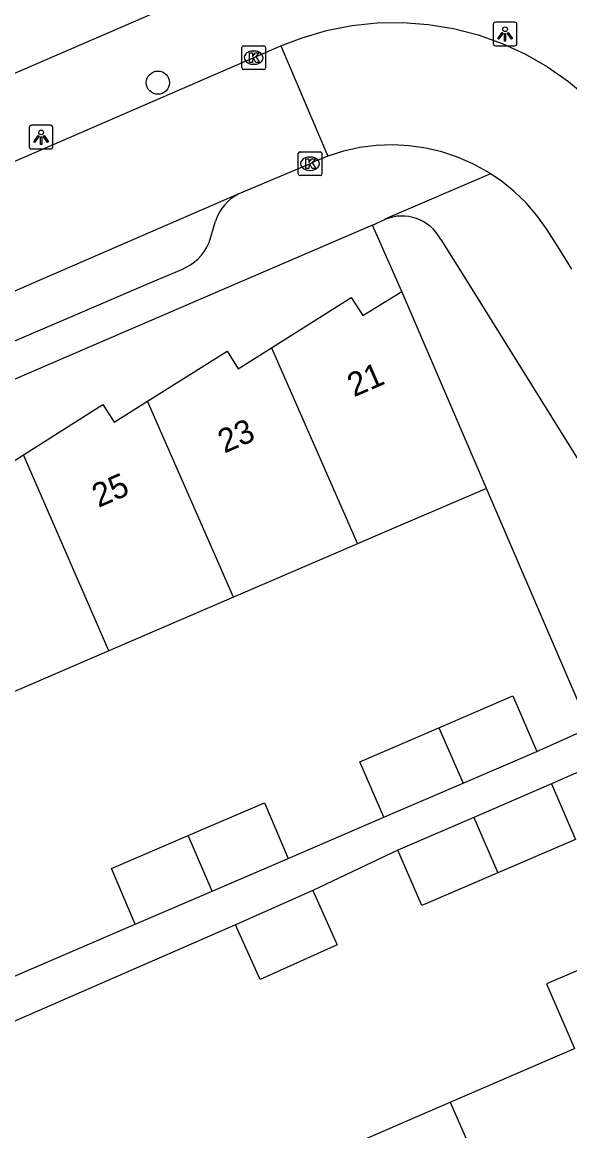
# Model space of a CAD drawing. Extents: x 159353 to 160616, y 385893 to 387321.
# Drawn here: x 159685.72 to 159708.78, y 386214.23 to 386260.93 of the extents above; entities that cross this region are included whole.
import ezdxf

# ---------------------------------------------------------------- set-up
doc = ezdxf.new("R2010")
doc.units = 0
for name, color, linetype in [('IMGEO_Boom', 7, 'Continuous'), ('IMGEO_Groenvoorziening', 7, 'Continuous'), ('IMGEO_Kolk', 7, 'Continuous'), ('IMGEO_Lichtpunt', 7, 'Continuous'), ('IMGEO_Pand', 7, 'Continuous'), ('IMGEO_Pand_nummerreeks', 7, 'Continuous'), ('IMGEO_Rijbaan_lokaal_open', 7, 'Continuous'), ('IMGEO_Voetpad_open', 7, 'Continuous')]:
    doc.layers.add(name, color=color, linetype=linetype)

msp = doc.modelspace()

# ---------------------------------------------------------------- linework, layer by layer
at = {"layer": 'IMGEO_Boom'}
msp.add_circle((159691.433, 386258.38), 0.489, dxfattribs=at)
at = {"layer": 'IMGEO_Groenvoorziening'}
for points in [[(159701.706, 386249.577), (159700.471, 386252.381)], [(159709.611, 386231.2), (159705.267, 386241.292)]]:
    msp.add_lwpolyline(points, dxfattribs=at)
at = {"layer": 'IMGEO_Kolk'}
for p, q in [((159694.966, 386259.007), (159694.966, 386259.859)), ((159695.041, 386259.933), (159695.893, 386259.933)), ((159695.454, 386259.713), (159695.479, 386259.713)), ((159695.967, 386259.859), (159695.967, 386259.007)), ((159695.893, 386258.933), (159695.041, 386258.933)), ((159695.477, 386259.153), (159695.452, 386259.153)), ((159697.339, 386254.541), (159697.339, 386255.393)), ((159697.414, 386255.467), (159698.266, 386255.467)), ((159697.827, 386255.247), (159697.852, 386255.247)), ((159698.34, 386255.393), (159698.34, 386254.541)), ((159697.85, 386254.687), (159697.825, 386254.687)), ((159698.266, 386254.467), (159697.414, 386254.467))]:
    msp.add_line(p, q, dxfattribs=at)
for points in [[(159694.966, 386259.007), (159694.966, 386259.859)], [(159695.041, 386259.933), (159695.893, 386259.933)], [(159695.967, 386259.859), (159695.967, 386259.007)], [(159695.287, 386259.633), (159695.41, 386259.633), (159695.41, 386259.482), (159695.54, 386259.633), (159695.704, 386259.633), (159695.558, 386259.482), (159695.711, 386259.233), (159695.559, 386259.233), (159695.474, 386259.397), (159695.41, 386259.33), (159695.41, 386259.233), (159695.287, 386259.233), (159695.287, 386259.633)], [(159695.893, 386258.933), (159695.041, 386258.933)], [(159697.339, 386254.541), (159697.339, 386255.393)], [(159697.414, 386255.467), (159698.266, 386255.467)], [(159697.66, 386255.167), (159697.783, 386255.167), (159697.783, 386255.016), (159697.913, 386255.167), (159698.077, 386255.167), (159697.931, 386255.016), (159698.084, 386254.767), (159697.932, 386254.767), (159697.847, 386254.931), (159697.783, 386254.864), (159697.783, 386254.767), (159697.66, 386254.767), (159697.66, 386255.167)], [(159698.34, 386255.393), (159698.34, 386254.541)], [(159698.266, 386254.467), (159697.414, 386254.467)]]:
    msp.add_lwpolyline(points, dxfattribs=at)
for centre, start, end in [((159695.043, 386259.857), 91.552, 178.448), ((159695.043, 386259.857), 91.552, 178.448), ((159695.891, 386259.857), 1.552, 88.448), ((159695.891, 386259.857), 1.552, 88.448), ((159695.043, 386259.009), 181.552, 268.448), ((159695.043, 386259.009), 181.552, 268.448), ((159695.891, 386259.009), 271.552, 358.448), ((159695.891, 386259.009), 271.552, 358.448), ((159697.416, 386255.391), 91.552, 178.448), ((159697.416, 386255.391), 91.552, 178.448), ((159698.264, 386255.391), 1.552, 88.448), ((159698.264, 386255.391), 1.552, 88.448), ((159697.416, 386254.543), 181.552, 268.448), ((159697.416, 386254.543), 181.552, 268.448), ((159698.264, 386254.543), 271.552, 358.448), ((159698.264, 386254.543), 271.552, 358.448)]:
    msp.add_arc(centre, 0.0765, start, end, dxfattribs=at)
for centre, major_axis, ratio, start_param, end_param in [((159695.453, 386259.433), (-0.387, 0.002), 0.722429, 4.712389, 7.853982), ((159695.478, 386259.433), (-0.39, 0.002), 0.717154, 1.570796, 4.712389), ((159697.826, 386254.967), (-0.387, 0.002), 0.722429, 4.712389, 7.853982), ((159697.851, 386254.967), (-0.39, 0.002), 0.717154, 1.570796, 4.712389)]:
    msp.add_ellipse(centre, major_axis=major_axis, ratio=ratio, start_param=start_param, end_param=end_param, dxfattribs=at)
at = {"layer": 'IMGEO_Lichtpunt'}
for p, q in [((159705.553, 386260.833), (159705.553, 386260.026)), ((159705.553, 386260.833), (159705.553, 386260.026)), ((159706.455, 386260.928), (159705.647, 386260.928)), ((159706.455, 386260.928), (159705.647, 386260.928)), ((159706.549, 386260.026), (159706.549, 386260.833)), ((159706.549, 386260.026), (159706.549, 386260.833)), ((159705.647, 386259.932), (159706.455, 386259.932)), ((159705.647, 386259.932), (159706.455, 386259.932)), ((159686.017, 386256.488), (159686.017, 386255.681)), ((159686.017, 386256.488), (159686.017, 386255.681)), ((159686.919, 386256.583), (159686.111, 386256.583)), ((159686.919, 386256.583), (159686.111, 386256.583)), ((159687.013, 386255.681), (159687.013, 386256.488)), ((159687.013, 386255.681), (159687.013, 386256.488)), ((159686.111, 386255.587), (159686.919, 386255.587)), ((159686.111, 386255.587), (159686.919, 386255.587))]:
    msp.add_line(p, q, dxfattribs=at)
for points in [[(159705.927, 386260.497), (159705.966, 386260.469), (159705.778, 386260.207), (159705.74, 386260.234), (159705.927, 386260.497)], [(159706.029, 386260.449), (159706.076, 386260.449), (159706.076, 386260.127), (159706.029, 386260.127), (159706.029, 386260.449)], [(159706.139, 386260.469), (159706.177, 386260.496), (159706.364, 386260.234), (159706.325, 386260.206), (159706.139, 386260.469)], [(159686.391, 386256.152), (159686.43, 386256.124), (159686.242, 386255.862), (159686.204, 386255.889), (159686.391, 386256.152)], [(159686.493, 386256.104), (159686.54, 386256.104), (159686.54, 386255.782), (159686.493, 386255.782), (159686.493, 386256.104)], [(159686.603, 386256.124), (159686.641, 386256.151), (159686.828, 386255.889), (159686.789, 386255.861), (159686.603, 386256.124)]]:
    msp.add_lwpolyline(points, dxfattribs=at)
for centre in [(159706.052, 386260.631), (159686.516, 386256.286)]:
    msp.add_circle(centre, 0.0994, dxfattribs=at)
for centre, start, end in [((159705.647, 386260.833), 90, 180), ((159705.647, 386260.833), 90, 180), ((159706.455, 386260.833), 0, 90), ((159706.455, 386260.833), 0, 90), ((159705.647, 386260.026), 180, 270), ((159705.647, 386260.026), 180, 270), ((159706.455, 386260.026), 270, 0), ((159706.455, 386260.026), 270, 360), ((159686.111, 386256.488), 90, 180), ((159686.111, 386256.488), 90, 180), ((159686.919, 386256.488), 0, 90), ((159686.919, 386256.488), 0, 90), ((159686.111, 386255.681), 180, 270), ((159686.111, 386255.681), 180, 270), ((159686.919, 386255.681), 270, 0), ((159686.919, 386255.681), 270, 360)]:
    msp.add_arc(centre, 0.0946, start, end, dxfattribs=at)
at = {"layer": 'IMGEO_Pand'}
for points in [[(159696.21, 386247.21), (159699.566, 386249.327), (159700.068, 386248.566), (159701.706, 386249.577)], [(159705.267, 386241.292), (159701.706, 386249.577)], [(159690.997, 386244.961), (159694.346, 386247.073), (159694.816, 386246.331), (159696.21, 386247.21)], [(159696.21, 386247.21), (159699.843, 386238.958)], [(159685.781, 386242.704), (159689.113, 386244.818), (159689.592, 386244.075), (159690.997, 386244.961)], [(159694.613, 386236.708), (159690.997, 386244.961)], [(159680.559, 386240.462), (159683.888, 386242.553), (159684.366, 386241.806), (159685.781, 386242.704)], [(159689.374, 386234.454), (159685.781, 386242.704)], [(159705.267, 386241.292), (159700.675, 386239.316), (159699.843, 386238.958)], [(159699.843, 386238.958), (159694.613, 386236.708)], [(159694.613, 386236.708), (159689.374, 386234.454)], [(159689.374, 386234.454), (159684.117, 386232.192)], [(159703.257, 386231.204), (159706.385, 386232.55), (159707.392, 386230.209)], [(159700.95, 386227.437), (159699.943, 386229.778), (159703.257, 386231.204)], [(159703.257, 386231.204), (159704.284, 386228.871)], [(159704.284, 386228.871), (159707.392, 386230.209)], [(159700.95, 386227.437), (159704.284, 386228.871)], [(159708.007, 386228.84), (159704.736, 386227.432)], [(159708.007, 386228.84), (159709.012, 386226.506), (159705.75, 386225.103)], [(159692.711, 386226.667), (159695.916, 386228.046), (159696.923, 386225.705)], [(159704.736, 386227.432), (159701.542, 386226.057)], [(159704.736, 386227.432), (159705.75, 386225.103)], [(159690.481, 386222.933), (159689.474, 386225.274), (159692.711, 386226.667)], [(159693.72, 386224.327), (159692.711, 386226.667)], [(159705.75, 386225.103), (159702.546, 386223.724), (159701.542, 386226.057)], [(159693.72, 386224.327), (159696.923, 386225.705)], [(159690.481, 386222.933), (159693.72, 386224.327)], [(159697.96, 386224.357), (159698.986, 386222.06), (159695.734, 386220.607), (159694.707, 386222.904)], [(159697.96, 386224.357), (159694.707, 386222.904)], [(159713.251, 386222.755), (159707.791, 386220.418), (159708.975, 386217.699)], [(159703.745, 386215.438), (159708.975, 386217.699)], [(159698.496, 386213.168), (159703.745, 386215.438)], [(159703.745, 386215.438), (159707.331, 386207.208)]]:
    msp.add_lwpolyline(points, dxfattribs=at)
at = {"layer": 'IMGEO_Rijbaan_lokaal_open'}
for points in [[(159696.609, 386259.927), (159697.507, 386260.274), (159698.539, 386260.576), (159699.595, 386260.784), (159700.665, 386260.897), (159701.741, 386260.914), (159702.814, 386260.834), (159703.876, 386260.66), (159704.918, 386260.391), (159705.931, 386260.03), (159706.909, 386259.58), (159707.842, 386259.044), (159708.724, 386258.428), (159709.547, 386257.735), (159710.305, 386256.971), (159710.991, 386256.142), (159711.601, 386255.256), (159712.353, 386254.051)], [(159678.479, 386252.07), (159696.609, 386259.927)], [(159696.609, 386259.927), (159698.584, 386255.284)], [(159705.433, 386254.544), (159705.307, 386254.628), (159704.694, 386254.963), (159704.054, 386255.242), (159703.391, 386255.462), (159702.711, 386255.622), (159702.02, 386255.721), (159701.323, 386255.757), (159700.625, 386255.732), (159699.932, 386255.644), (159699.25, 386255.494), (159698.584, 386255.284)], [(159698.584, 386255.284), (159698.076, 386255.078), (159697.839, 386254.968), (159694.84, 386253.699)], [(159708.862, 386250.524), (159708.336, 386251.369), (159707.798, 386252.222), (159707.39, 386252.789), (159706.933, 386253.317), (159706.431, 386253.802), (159705.887, 386254.24), (159705.433, 386254.544)], [(159694.84, 386253.699), (159686.334, 386250), (159681.73, 386247.998), (159678.398, 386246.561)]]:
    msp.add_lwpolyline(points, dxfattribs=at)
at = {"layer": 'IMGEO_Voetpad_open'}
for points in [[(159678.131, 386255.638), (159699.462, 386264.867)], [(159705.433, 386254.544), (159700.992, 386252.628), (159700.986, 386252.613)], [(159700.471, 386252.381), (159694.949, 386250), (159599.575, 386208.876)], [(159693.593, 386251.643), (159693.863, 386252.544)], [(159700.471, 386252.381), (159700.986, 386252.613)], [(159703.344, 386251.779), (159704.452, 386250), (159714.762, 386233.446)], [(159679.147, 386244.823), (159691.231, 386250), (159692.435, 386250.516)], [(159707.392, 386230.209), (159709.611, 386231.2)], [(159710.205, 386229.812), (159708.007, 386228.84)], [(159696.923, 386225.705), (159700.95, 386227.437)], [(159701.542, 386226.057), (159697.96, 386224.357)], [(159694.707, 386222.904), (159666.157, 386210.459)], [(159678.381, 386217.729), (159690.481, 386222.933)]]:
    msp.add_lwpolyline(points, dxfattribs=at)
for centre, radius, start, end in [((159695.672, 386252.005), 1.887, 116.1468, 163.3983), ((159701.713, 386250.919), 1.844, 27.8113, 113.2324), ((159691.642, 386252.489), 2.126, 291.8918, 336.5537)]:
    msp.add_arc(centre, radius, start, end, dxfattribs=at)

# ---------------------------------------------------------------- texts
at = {"layer": 'IMGEO_Pand_nummerreeks'}
for s, rotation, p in [('21', 23.485, (159699.686, 386245.122)), ('23', 23.485, (159694.234, 386242.754)), ('25', 23.2383, (159688.934, 386240.469))]:
    msp.add_text(s, height=1, rotation=rotation, dxfattribs=at).set_placement(p)

doc.saveas('drawing.dxf')
